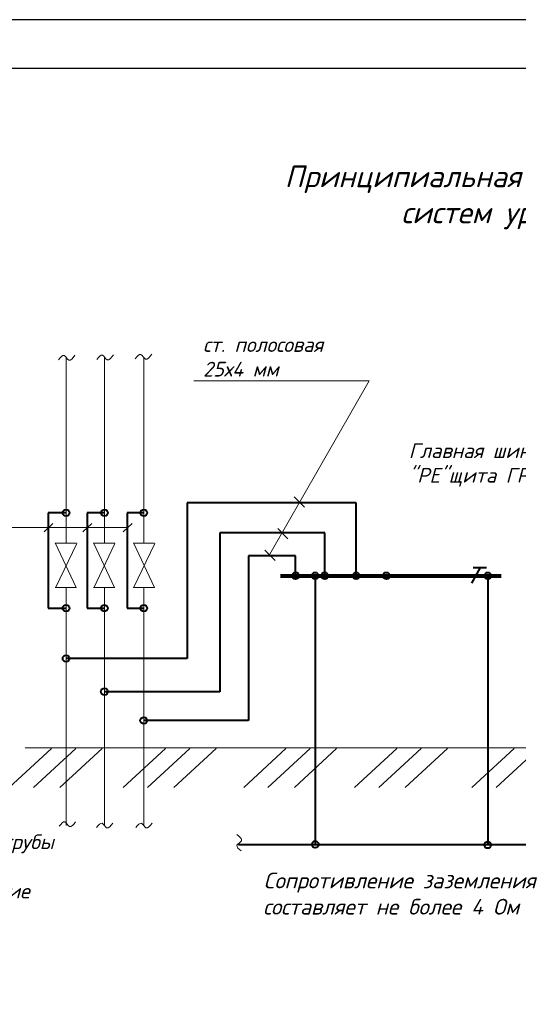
# Model space of a CAD drawing. Header units: millimetres. Extents: x 1114507 to 93926427, y 174473 to 817039.
# Tile 467 of 483: x 2308997 to 2314091, y 775415 to 785472. Entities that reach past the tile are written whole.
import ezdxf

# ---------------------------------------------------------------- set-up
doc = ezdxf.new("R2010")
doc.units = ezdxf.units.MM
doc.layers.add('ЭТ', color=5, linetype='Continuous', lineweight=30)
doc.styles.get("Standard").update_dxf_attribs({"font": 'isocpeui.ttf'})
doc.styles.add('ГОСТ 300', font='isocpeui.ttf', dxfattribs={"height": 300})
doc.styles.add('стиль1', font='isocpeui.ttf', dxfattribs={"height": 300})

msp = doc.modelspace()

# ---------------------------------------------------------------- linework, layer by layer
at = {"color": 5, "lineweight": 30, "elevation": 0}
msp.add_lwpolyline([(2284743.3, 756271.7), (2324243.3, 756271.7), (2324243.3, 784971.7), (2284743.3, 784971.7)], close=True, dxfattribs=at)
at = {"layer": 'Defpoints', "color": 3, "linetype": 'ByBlock', "elevation": 0}
msp.add_lwpolyline([(2282743.3, 755771.7), (2324743.3, 755771.7), (2324743.3, 785471.7), (2282743.3, 785471.7)], close=True, dxfattribs=at)
at = {"layer": 'ЭТ', "color": 7, "linetype": 'Continuous', "lineweight": 13}
for p, q in [((2309862.4, 782028.4, 0), (2309862.4, 780123.5, 0)), ((2309471.4, 782023.4, 0), (2309471.4, 780123.5, 0)), ((2310264.3, 782023.1, 0), (2310264.3, 780123.5, 0)), ((2312566.2, 781784.4, 0), (2310776.3, 781784.4, 0)), ((2311554.1, 780011.4, 0), (2312566.2, 781784.4, 0)), ((2311800.9, 780596.5, 0), (2311905.5, 780491.9, 0)), ((2309246.2, 780239.4, 0), (2309337.6, 780327.4, 0)), ((2309642.2, 780239.4, 0), (2309733.5, 780327.4, 0)), ((2310055, 780239.4, 0), (2310146.4, 780327.4, 0)), ((2310094.6, 780283.8, 0), (2307475.2, 780283.8, 0)), ((2311632.9, 780273.4, 0), (2311737.5, 780168.9, 0)), ((2309574.5, 779672.3, 0), (2309359.7, 780127.7, 0)), ((2309360.8, 780123.5, 0), (2309577, 780123.5, 0)), ((2309579.7, 780122.5, 0), (2309362.3, 779669.7, 0)), ((2309965.5, 779672.3, 0), (2309750.7, 780127.7, 0)), ((2309751.8, 780123.5, 0), (2309968, 780123.5, 0)), ((2309970.8, 780122.5, 0), (2309753.4, 779669.7, 0)), ((2310373.5, 779672.3, 0), (2310158.8, 780127.7, 0)), ((2310159.9, 780123.5, 0), (2310376, 780123.5, 0)), ((2310378.8, 780122.5, 0), (2310161.4, 779669.7, 0)), ((2311502.9, 780051.7, 0), (2311607.5, 779947.1, 0)), ((2309360.8, 779671.8, 0), (2309577, 779671.8, 0)), ((2309471.4, 779671.8, 0), (2309471.4, 777240.9, 0)), ((2309751.8, 779671.8, 0), (2309968, 779671.8, 0)), ((2309862.4, 779671.8, 0), (2309862.4, 777240.9, 0)), ((2310159.9, 779671.8, 0), (2310376, 779671.8, 0)), ((2310264.3, 779671.8, 0), (2310264.3, 777240.9, 0)), ((2309321.9, 778027.6, 0), (2308890.3, 777628.7, 0)), ((2309054.2, 778035.4, 0), (2317371.5, 778035.4, 0)), ((2309570.1, 778027.6, 0), (2309138.5, 777628.7, 0)), ((2309839.8, 778027.6, 0), (2309408.2, 777628.7, 0)), ((2310487.2, 778027.6, 0), (2310055.6, 777628.7, 0)), ((2310735.4, 778027.6, 0), (2310303.8, 777628.7, 0)), ((2311005.1, 778027.6, 0), (2310573.5, 777628.7, 0)), ((2311717.3, 778027.6, 0), (2311285.7, 777628.7, 0)), ((2311965.4, 778027.6, 0), (2311533.8, 777628.7, 0)), ((2312235.2, 778027.6, 0), (2311803.6, 777628.7, 0)), ((2312850.2, 778027.6, 0), (2312418.6, 777628.7, 0)), ((2313098.4, 778027.6, 0), (2312666.8, 777628.7, 0)), ((2313368.1, 778027.6, 0), (2312936.5, 777628.7, 0)), ((2314047.9, 778027.6, 0), (2313616.3, 777628.7, 0)), ((2314296.1, 778027.6, 0), (2313864.5, 777628.7, 0))]:
    msp.add_line(p, q, dxfattribs=at)
at = {"layer": 'ЭТ', "color": 7, "linetype": 'Continuous', "lineweight": 40}
for p, q in [((2310708.5, 780535.4, 0), (2310708.5, 778946.9, 0)), ((2312435.7, 780535.4, 0), (2310708.5, 780535.4, 0)), ((2312435.7, 779792, 0), (2312435.7, 780535.4, 0)), ((2309288.9, 780435.1, 0), (2309288.9, 779460.9, 0)), ((2309471.4, 780435.1, 0), (2309288.9, 780435.1, 0)), ((2309862.4, 780435.1, 0), (2309687.3, 780435.1, 0)), ((2309687.3, 780435.1, 0), (2309687.3, 779460.9, 0)), ((2310264.3, 780435.1, 0), (2310094.5, 780435.1, 0)), ((2310094.5, 780435.1, 0), (2310094.5, 779460.9, 0)), ((2311041, 780228.8, 0), (2311041, 778607.7, 0)), ((2312113.2, 780228.8, 0), (2311041, 780228.8, 0)), ((2312113.2, 779792, 0), (2312113.2, 780228.8, 0)), ((2311333.3, 779996.3, 0), (2311333.3, 778314, 0)), ((2311816.1, 779996.3, 0), (2311333.3, 779996.3, 0)), ((2311816.1, 779792, 0), (2311816.1, 779996.3, 0)), ((2313701.6, 779876, 0), (2313614.5, 779716.5, 0)), ((2313629, 779876, 0), (2313764.4, 779876, 0)), ((2312015.3, 779792, 0), (2312015.3, 777046.4, 0)), ((2313779.6, 779792, 0), (2313779.6, 777046.4, 0)), ((2309288.9, 779460.9, 0), (2309471.4, 779460.9, 0)), ((2309687.3, 779460.9, 0), (2309862.4, 779460.9, 0)), ((2310094.5, 779460.9, 0), (2310264.3, 779460.9, 0)), ((2310708.5, 778946.9, 0), (2309471.4, 778946.9, 0)), ((2311041, 778607.7, 0), (2309862.4, 778607.7, 0)), ((2311333.3, 778314, 0), (2310264.3, 778314, 0)), ((2311231.7, 777046.4, 0), (2314662.9, 777046.4, 0))]:
    msp.add_line(p, q, dxfattribs=at)
at = {"layer": 'ЭТ', "color": 7, "linetype": 'Continuous', "lineweight": 80}
msp.add_line((2311661.5, 779792, 0), (2313916.3, 779792, 0), dxfattribs=at)
at = {"layer": 'ЭТ', "color": 7, "linetype": 'Continuous', "lineweight": 40}
for centre in [(2309471.4, 780435.1, 0), (2309862.4, 780435.1, 0), (2310264.3, 780435.1, 0), (2311816.1, 779792, 0), (2312015.3, 779792, 0), (2312113.2, 779792, 0), (2312435.7, 779792, 0), (2312743.2, 779792, 0), (2313779.6, 779792, 0), (2309471.4, 779460.9, 0), (2309862.1, 779460.9, 0), (2310264.3, 779460.9, 0), (2309471.4, 778946.9, 0), (2309862.4, 778607.7, 0), (2310264.3, 778314, 0), (2312016.6, 777048, 0), (2313778.1, 777042.7, 0)]:
    msp.add_circle(centre, 34.6, dxfattribs=at)
at = {"layer": 'ЭТ', "color": 7, "linetype": 'Continuous', "lineweight": 13}
for points in [[(2309394.3, 781998.4, 0), (2309452.2, 782041, 0), (2309497.9, 781995.3, 0), (2309561.9, 782044, 0)], [(2309786.5, 782001.9, 0), (2309844.4, 782044.5, 0), (2309890.1, 781998.9, 0), (2309954.1, 782047.6, 0)], [(2310178.7, 782009, 0), (2310236.6, 782051.6, 0), (2310282.4, 782005.9, 0), (2310346.3, 782054.6, 0)], [(2309401.4, 777234.5, 0), (2309459.3, 777277.2, 0), (2309505, 777231.5, 0), (2309569, 777280.2, 0)], [(2309781.9, 777220.7, 0), (2309839.8, 777263.3, 0), (2309885.6, 777217.7, 0), (2309949.5, 777266.4, 0)], [(2310183.2, 777220.7, 0), (2310241.1, 777263.3, 0), (2310286.8, 777217.7, 0), (2310350.8, 777266.4, 0)], [(2311259.7, 776981.2, 0), (2311217.1, 777039.1, 0), (2311262.7, 777084.8, 0), (2311214, 777148.8, 0)]]:
    msp.add_spline(points, degree=3, dxfattribs=at)

# ---------------------------------------------------------------- texts
at = {"color": 7, "linetype": 'Continuous', "insert": (2285444.7, 783986.4, 0), "char_height": 301.3768, "width": 20545.034, "attachment_point": 1, "line_spacing_factor": 1.2, "style": 'стиль1'}
msp.add_mtext('\\pi678.098;{\\C256;1  Заземление выполнить в соответствии с ПУЭ изд.7. \\P2  Для защиты людей от поражения электрическим током при  повреждении изоляции предусматривается зануление и повторное заземление. Согласно ПУЭ п. 1.7.46 и "Инструкции по заземлению и молниезащите" заземлению подлежат: \\P- металлические  конструкции  под электрооборудование;\\P- трубы электропроводки;\\P- металлические конструкции строительного и производственного назначения;\\P- другое оборудование, требующее заземления согласно инструкции фирмы-изготовителя.\\PДля зануления металлических корпусов стационарных и переносных  электроприемников, напряжением выше  42 В, включая кнопочные посты , предусматривается специальная отдельная жила кабелей (защитный РЕ-проводник).\\P3  Контур наружного защитного заземления выполняется путем укладки стальной полосы -40х4 мм в землю на глубине 1 м и на расстоянии 1 м от фундамента здания. У входов  в здание укладывают проводники на расстоянии 1 м и 2 м от заземлителя на глубину 1 м и 1,5 м соответственно и соединяют проводники с заземлителем. \\P4  Внутренний контур заземления в блочно-модульном здании проектных ТП предусмотрен заводом-изготовителем.\\P5  Магистраль внутреннего заземления подсоединяется не менее чем в двух местах к наружному контуру заземления. \\P6  Cоединения магистралей заземления выполняются при помощи сварки. Площадь поперечного сечения сварного шва не менее сечения соединяемых проводников.\\PИспользовать электроды типа Э42 по ГОСТ 9467-75.\\P7  Сварку выполнить по ГОСТ 5264-80.\\P8  Закладные детали в стенах  соединить с внутренним контуром заземления гибкой медной перемычкой не менее чем в двух местах. }', dxfattribs=at)
at = {"color": 7, "width": 9857.945, "attachment_point": 1}
for s, insert, char_height in [('\\pi1283.86067;Принципиальная схема главной и дополнительной \\P\\pi2475.29952;систем уравнивания потенциалов', (2310420.3, 783981.6, -1.9), 221.01), ('{\\fISOCPEUR|b0|i1|c204|p34;ст\\fISOCPEUR|b0|i1|c0|p34;. \\fISOCPEUR|b0|i1|c204|p34;полосовая\\fISOCPEUR|b0|i1|c0|p34;\\P25\\fISOCPEUR|b0|i1|c204|p34;х\\fISOCPEUR|b0|i1|c0|p34;4 \\fISOCPEUR|b0|i1|c204|p34;мм}', (2310870.8, 782228.7, -1.9), 150.6884), ('{\\fISOCPEUR|b0|i1|c204|p34;Главная шина заземления \\P"РЕ"щита ГРЩ-1;2-0,4кВ }', (2312972.1, 781145.2, -1.9), 150.688), ('{\\fISOCPEUR|b0|i1|c204|p34;Металлические трубы \\fISOCPEUR|b0|i1|c0|p34;\\P\\fISOCPEUR|b0|i1|c204|p34;коммуникаций\\fISOCPEUR|b0|i1|c0|p34; \\fISOCPEUR|b0|i1|c204|p34;\\Pвходящих в здание}', (2307272.8, 777149.9, -1.9), 150.688)]:
    msp.add_mtext(s, dxfattribs=dict(at, insert=insert, char_height=char_height))
at = {"color": 7, "insert": (2311484.7, 776759.8, -1.9), "char_height": 160.7343, "width": 9857.945, "attachment_point": 1, "style": 'ГОСТ 300'}
msp.add_mtext('C{\\fISOCPEUR|b0|i1|c204|p34;опротивление} {\\fISOCPEUR|b0|i1|c204|p34;заземления}\\P{\\fISOCPEUR|b0|i1|c204|p34;составляет} {\\fISOCPEUR|b0|i1|c204|p34;не} {\\fISOCPEUR|b0|i1|c204|p34;более} 4 {\\fISOCPEUR|b0|i1|c204|p34;Ом}', dxfattribs=at)

doc.saveas('drawing.dxf')
